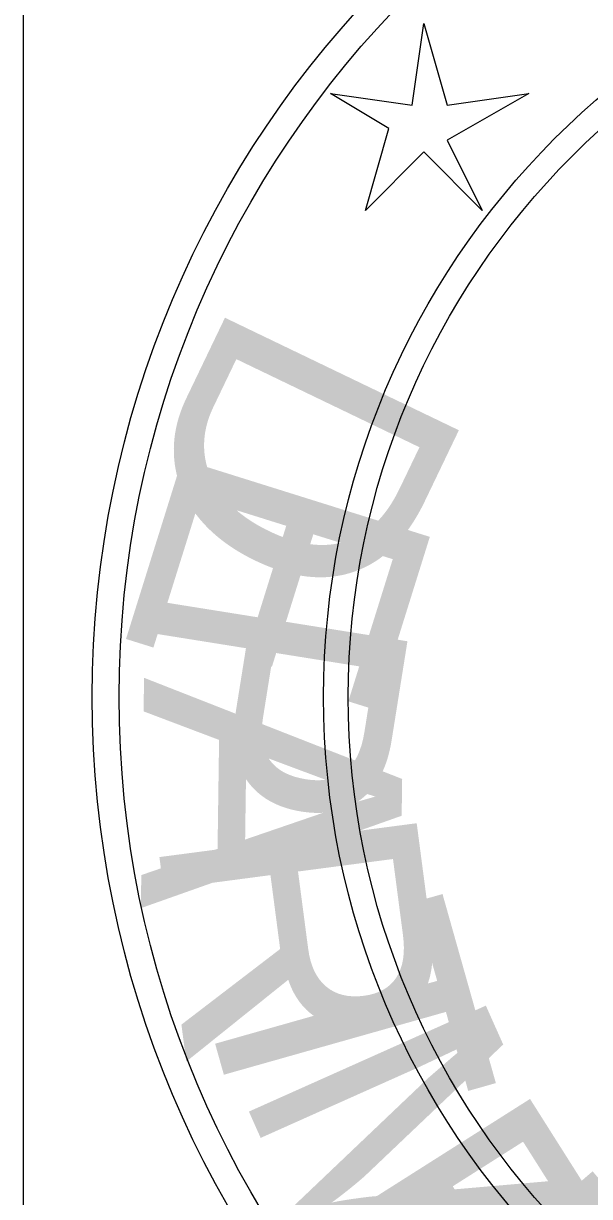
# Model space of a CAD drawing. Extents: x 2193008 to 2198143, y 1236112 to 1237864.
# Drawn here: x 2195038.49 to 2195041.04, y 1237125.8 to 1237131.08 of the extents above; entities that cross this region are included whole.
import ezdxf

# ---------------------------------------------------------------- set-up
doc = ezdxf.new("R2010")
doc.units = 0
doc.layers.add('great seal', color=7, linetype='Continuous')
doc.layers.add('SHT-BNDRY', color=7, linetype='Continuous')

msp = doc.modelspace()

# ---------------------------------------------------------------- linework, layer by layer
at = {"layer": 'great seal'}
msp.add_lwpolyline([(2195040.293, 1237131.0774), (2195040.3981, 1237130.7096), (2195040.7659, 1237130.7621), (2195040.3981, 1237130.5519), (2195040.5557, 1237130.2366), (2195040.293, 1237130.4994), (2195040.0302, 1237130.2366), (2195040.1353, 1237130.6045), (2195039.8725, 1237130.7621), (2195040.2404, 1237130.7096)], close=True, dxfattribs=at)
msp.add_lwpolyline([(2195040.293, 1237131.0774), (2195040.3981, 1237130.7096), (2195040.7659, 1237130.7621), (2195040.3981, 1237130.5519), (2195040.5557, 1237130.2366), (2195040.293, 1237130.4994), (2195040.0302, 1237130.2366), (2195040.1353, 1237130.6045), (2195039.8725, 1237130.7621), (2195040.2404, 1237130.7096)], close=True, dxfattribs=at)
msp.add_lwpolyline([(2195040.293, 1237131.0774), (2195040.3981, 1237130.7096), (2195040.7659, 1237130.7621), (2195040.3981, 1237130.5519), (2195040.5557, 1237130.2366), (2195040.293, 1237130.4994), (2195040.0302, 1237130.2366), (2195040.1353, 1237130.6045), (2195039.8725, 1237130.7621), (2195040.2404, 1237130.7096)], close=True, dxfattribs=at)
for radius in [4.5988, 4.5988, 4.5988, 4.4778, 4.4778, 4.4778, 3.5557, 3.5557, 3.5557, 3.4444, 3.4444, 3.4444]:
    msp.add_circle((2195043.3971, 1237128.0451), radius, dxfattribs=at)
at = {"layer": 'SHT-BNDRY'}
msp.add_line((2195038.4877, 1237123.0362), (2195038.4877, 1237133.0462), dxfattribs=at)

# ---------------------------------------------------------------- texts
at = {"layer": 'great seal'}
for s, rotation, p in [('D', 244.3352, (2195039.4521, 1237129.8687)), ('D', 244.3352, (2195039.4521, 1237129.8687)), ('D', 244.3352, (2195039.4521, 1237129.8687)), ('E', 252.6236, (2195039.2419, 1237129.2381)), ('E', 252.6236, (2195039.2419, 1237129.2381)), ('E', 252.6236, (2195039.2419, 1237129.2381)), ('P', 260.912, (2195039.0842, 1237128.6075)), ('P', 260.912, (2195039.0842, 1237128.6075)), ('P', 260.912, (2195039.0842, 1237128.6075)), ('A', 269.2004, (2195039.0317, 1237128.1345)), ('A', 269.2004, (2195039.0317, 1237128.1345)), ('A', 269.2004, (2195039.0317, 1237128.1345)), ('R', 277.4888, (2195039.0842, 1237127.4513)), ('R', 277.4888, (2195039.0842, 1237127.4513)), ('R', 277.4888, (2195039.0842, 1237127.4513)), ('T', 285.7771, (2195039.2419, 1237126.8732)), ('T', 285.7771, (2195039.2419, 1237126.8732)), ('T', 285.7771, (2195039.2419, 1237126.8732)), ('M', 294.0655, (2195039.4521, 1237126.2951)), ('M', 294.0655, (2195039.4521, 1237126.2951)), ('M', 294.0655, (2195039.4521, 1237126.2951)), ('E', 302.3539, (2195039.7149, 1237125.7171)), ('E', 302.3539, (2195039.7149, 1237125.7171)), ('E', 302.3539, (2195039.7149, 1237125.7171)), ('N', 310.6423, (2195040.0828, 1237125.2441)), ('N', 310.6423, (2195040.0828, 1237125.2441)), ('N', 310.6423, (2195040.0828, 1237125.2441))]:
    msp.add_text(s, height=1.1701, rotation=rotation, dxfattribs=at).set_placement(p)

doc.saveas('drawing.dxf')
